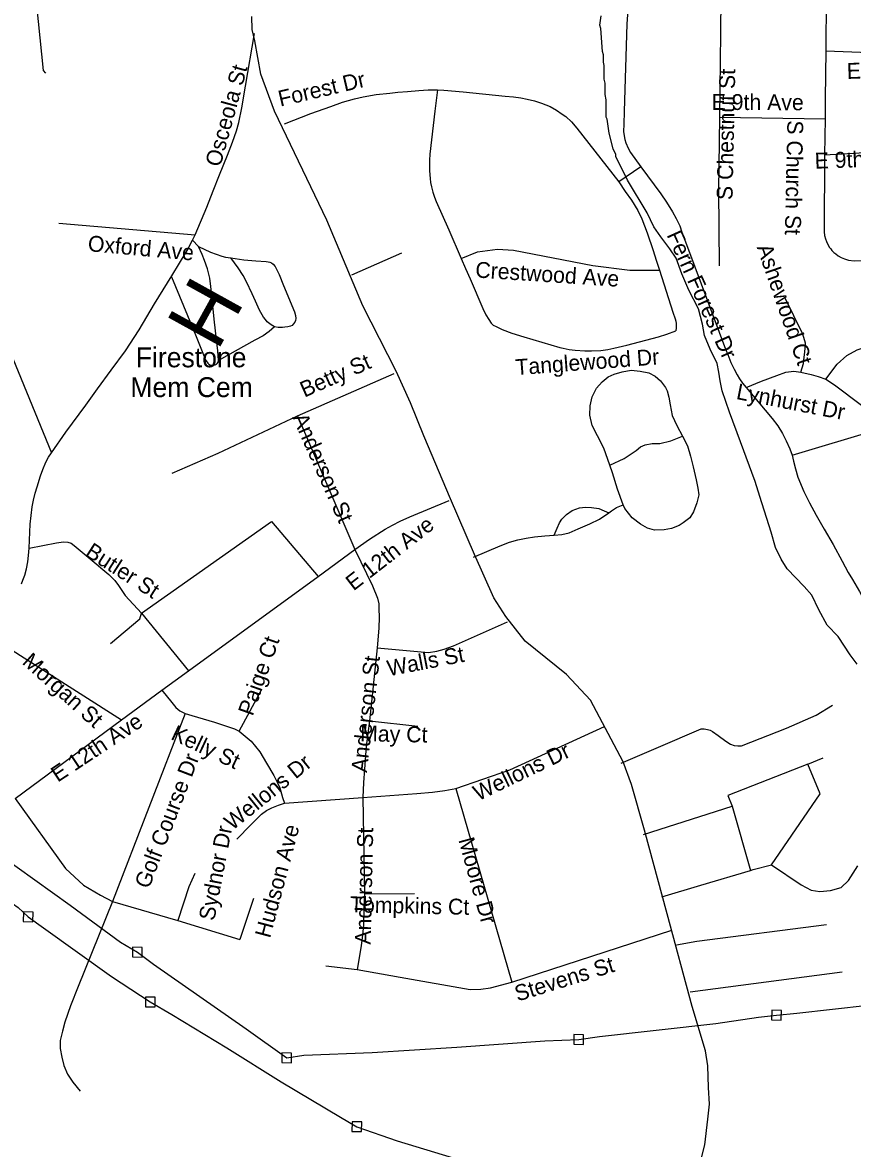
# Model space of a CAD drawing. Extents: x 1268485 to 1426702, y 514839 to 616766.
# Drawn here: x 1349305 to 1352734, y 549246 to 553894 of the extents above; entities that cross this region are included whole.
import ezdxf

# ---------------------------------------------------------------- set-up
doc = ezdxf.new("R2010")
doc.units = 0
for name, color, linetype in [('Old_Level_10', 7, 'Continuous'), ('Old_Level_22', 7, 'Continuous'), ('Old_Level_29', 7, 'Continuous'), ('Old_Level_35', 7, 'Continuous'), ('Old_Level_56', 7, 'Continuous'), ('Old_Level_62', 7, 'Continuous')]:
    doc.layers.add(name, color=color, linetype=linetype)

msp = doc.modelspace()

# ---------------------------------------------------------------- linework, layer by layer
at = {"layer": 'Old_Level_22'}
msp.add_line((1350044.047, 552450.01), (1350044.047, 552450.01), dxfattribs=at)
at = {"layer": 'Old_Level_29'}
msp.add_lwpolyline([(1352076.266, 549074.626), (1352123.725, 549260.248), (1352136.669, 549366.009), (1352143.14, 549428.602), (1352138.826, 549497.671), (1352136.669, 549586.165), (1352125.883, 549648.758), (1352071.952, 549831.79), (1351968.405, 550213.825), (1351874.867, 550559.457), (1351820.07, 550748.285), (1351786.496, 550842.389), (1351651.291, 551096.174), (1351552.058, 551201.935), (1351381.637, 551340.072), (1351301.453, 551442.205), (1351252.527, 551518.48), (1351172.288, 551697.076), (1351072.479, 551927.763), (1350962.884, 552188.215), (1350907.763, 552324.23), (1350848.994, 552454.502), (1350710.736, 552723.599), (1350561.887, 553077.575), (1350346.501, 553528.554), (1350289.197, 553680.428), (1350264.416, 553818.353), (1350253.575, 553864.845), (1350252.026, 553919.085)], dxfattribs=at)
at = {"layer": 'Old_Level_35'}
for p, q in [((1352191.665, 554180.63), (1352187.769, 553849.42)), ((1352626.786, 554153.768), (1352622.89, 553777.498)), ((1352187.769, 553849.42), (1352183.976, 553503.087)), ((1352622.89, 553777.498), (1353005.107, 553760.838)), ((1352183.976, 553503.087), (1352180.08, 553201.866)), ((1352183.976, 553503.087), (1352620.224, 553496.269)), ((1352620.224, 553496.269), (1352618.379, 553348.17)), ((1351859.173, 553298.394), (1351768.335, 553236.263)), ((1352180.08, 553201.866), (1352182.233, 552889.674)), ((1349455.758, 553065.609), (1350018.626, 553017.319)), ((1350666.078, 552851.688), (1350871.643, 552942.833)), ((1350440.521, 552269.75), (1350840.782, 552444.916)), ((1350113.463, 552116.012), (1350440.521, 552269.75)), ((1350440.521, 552269.75), (1350677.458, 551718.262)), ((1352483.66, 552107.503), (1352856.752, 552219.82)), ((1349425.205, 552117.14), (1349484.875, 552203.365)), ((1349923.892, 552032.915), (1350113.463, 552116.012)), ((1350526.232, 551607.021), (1350677.458, 551718.262)), ((1349990.841, 551216.962), (1350526.232, 551607.021)), ((1349796.452, 551454.975), (1349990.841, 551216.962)), ((1349151.666, 551373.211), (1349714.226, 551015.549)), ((1350770.244, 551312.311), (1350738.461, 551010.525)), ((1349881.241, 551138.272), (1349990.841, 551216.962)), ((1349714.226, 551015.549), (1349881.241, 551138.272)), ((1350200.712, 550968.233), (1350290.628, 551136.069)), ((1349275.415, 550690.08), (1349714.226, 551015.549)), ((1349977.615, 551041.129), (1349677.624, 550265.776)), ((1350738.461, 551010.525), (1350938.387, 550989.61)), ((1352549.276, 550832.181), (1352612.125, 550857.71)), ((1351095.047, 550731.706), (1351326.551, 549931.695)), ((1350386.797, 550671.369), (1350710.369, 550693.925)), ((1350710.369, 550693.925), (1350717.341, 550296.944)), ((1351870.144, 550541.93), (1352236.264, 550658.707)), ((1352236.264, 550658.707), (1352312.133, 550393.575)), ((1349677.624, 550265.776), (1349946.345, 550187.087)), ((1350259.46, 550278.233), (1350202.865, 550108.501)), ((1350717.341, 550296.944), (1350924.033, 550298.482)), ((1349946.345, 550187.087), (1350202.865, 550108.501)), ((1351326.551, 549931.695), (1351987.228, 550147.205)), ((1350558.733, 549999.362), (1350687.711, 549984.649)), ((1352063.508, 549892.991), (1352691.275, 549974.602))]:
    msp.add_line(p, q, dxfattribs=at)
for points in [[(1351862.249, 554215.489), (1351851.484, 554169.557), (1351816.83, 554007.566), (1351810.884, 553972.041), (1351804.835, 553926.212), (1351801.759, 553887.867), (1351790.173, 553526.001), (1351788.533, 553474.226), (1351788.02, 553444.186), (1351790.583, 553426.295), (1351793.454, 553411.275), (1351797.453, 553396.768), (1351807.09, 553374.57), (1351816.83, 553356.731), (1351859.173, 553298.394)], [(1349362.459, 553966.043), (1349391.269, 553695.887), (1349399.676, 553684.609)], [(1350151.5, 553346.427), (1350172.825, 553400.202), (1350188.512, 553446.083), (1350199.277, 553480.992), (1350211.375, 553542.2), (1350226.754, 553630.886), (1350264.176, 553847.985)], [(1352622.89, 553777.498), (1352620.839, 553580.392), (1352620.224, 553496.269)], [(1350387.207, 553475.559), (1350495.782, 553517.646), (1350578.418, 553546.609), (1350627.118, 553564.603), (1350675.92, 553578.854), (1350712.625, 553587.004), (1350766.656, 553596.642), (1350822.533, 553602.23), (1350855.546, 553605.664), (1350896.044, 553609.15), (1350942.386, 553613.046), (1350980.218, 553615.814), (1351018.87, 553616.634)], [(1351018.87, 553616.634), (1351008.72, 553527.693), (1350994.264, 553409.737), (1350987.292, 553350.682), (1350985.959, 553325.102), (1350985.754, 553281.426), (1350988.625, 553250.514), (1350990.778, 553233.392), (1350994.674, 553214.835), (1351000.21, 553193.817), (1351007.387, 553172.799), (1351014.461, 553155.319), (1351065.827, 553038.234), (1351117.295, 552920.124)], [(1351018.87, 553616.634), (1351045.014, 553615.148), (1351125.087, 553608.227), (1351298.253, 553589.875), (1351333.112, 553586.441), (1351363.152, 553582.545), (1351389.092, 553577.316), (1351419.747, 553570.242), (1351449.582, 553561.322), (1351467.524, 553554.709), (1351484.646, 553546.712), (1351511.098, 553531.435), (1351534.371, 553515.851), (1351549.237, 553505.189), (1351572.511, 553483.71), (1351595.579, 553458.334), (1351768.335, 553236.263)], [(1352618.379, 553348.17), (1353191.294, 553381.235), (1353218.259, 553383.49), (1353238.251, 553386.976), (1353253.528, 553392.102), (1353267.471, 553398.101), (1353276.596, 553404.303)], [(1350018.626, 553017.319), (1350066.403, 553132.251), (1350092.752, 553198.687), (1350119.101, 553265.175), (1350151.5, 553346.427)], [(1352618.379, 553348.17), (1352616.533, 553029.212), (1352618.174, 553014.704), (1352621.352, 553000.863), (1352625.658, 552989.739), (1352631.502, 552976.924), (1352639.089, 552965.133), (1352643.395, 552959.237), (1352648.829, 552952.368), (1352656.108, 552944.833)], [(1351859.173, 553298.394), (1351941.912, 553186.999), (1351965.903, 553152.191), (1351990.407, 553112.463), (1352005.273, 553084.729), (1352020.139, 553054.074), (1352029.264, 553028.802), (1352039.209, 552999.428), (1352081.86, 552885.214)], [(1351768.335, 553236.263), (1351794.992, 553196.073), (1351820.214, 553161.06), (1351846.768, 553117.897), (1351863.787, 553083.396), (1351885.42, 553026.289), (1351910.539, 552952.881), (1351922.74, 552913.203), (1351936.581, 552871.629)], [(1349484.875, 552203.365), (1349566.999, 552314.503), (1349614.673, 552381.708), (1349671.473, 552459.167), (1349731.143, 552538.06), (1349787.225, 552625.003), (1349851.098, 552731.937), (1349922.251, 552848.202), (1349984.997, 552952.163), (1350007.143, 552994.866), (1350018.626, 553017.319)], [(1350007.143, 552994.866), (1350007.143, 552994.866), (1350031.544, 552969.182)], [(1350031.544, 552969.182), (1350081.269, 552945.961), (1350129.252, 552928.736), (1350144.22, 552924.891), (1350166.366, 552921.815)], [(1350114.795, 552498.998), (1350111.515, 552538.625), (1350098.289, 552657.247), (1350083.217, 552803.398), (1350078.706, 552838.564), (1350074.4, 552855.584), (1350068.966, 552877.012), (1350057.381, 552911.512), (1350047.641, 552935.913), (1350031.544, 552969.182)], [(1351117.295, 552920.124), (1351184.757, 552947.139), (1351267.393, 552957.7), (1351333.42, 552954.163), (1351661.606, 552890.802), (1351813.857, 552871.168), (1351936.581, 552871.629)], [(1348939.232, 552934.016), (1349002.9, 552899.927), (1349055.906, 552864.913), (1349088.1, 552832.618), (1349127.675, 552784.175), (1349160.791, 552737.576), (1349191.241, 552690.004), (1349218.615, 552621.312), (1349425.205, 552117.14)], [(1350166.366, 552921.815), (1350218.859, 552914.434), (1350268.789, 552910.538), (1350311.235, 552907.462), (1350320.36, 552906.078), (1350326.204, 552904.643), (1350333.586, 552901.875), (1350340.25, 552895.928), (1350349.272, 552886.188), (1350365.779, 552853.38), (1350383.926, 552807.704), (1350428.525, 552699.796), (1350433.036, 552684.827), (1350433.651, 552672.267), (1350433.036, 552664.27), (1350430.165, 552656.17), (1350423.911, 552648.481), (1350418.58, 552643.611), (1350411.711, 552639.818), (1350401.663, 552637.767), (1350389.36, 552635.614), (1350379.62, 552634.537), (1350371.213, 552634.23), (1350361.883, 552634.537), (1350346.607, 552637.255)], [(1350346.607, 552637.255), (1350332.253, 552645.815), (1350316.156, 552658.631), (1350308.467, 552667.397), (1350301.085, 552676.83), (1350284.784, 552706.818), (1350267.354, 552744.189), (1350254.128, 552774.485), (1350230.752, 552822.98), (1350216.091, 552848.817), (1350195.893, 552881.062), (1350166.366, 552921.815)], [(1351117.295, 552920.124), (1351135.032, 552879.011), (1351154.204, 552835.233), (1351206.903, 552713.688), (1351219.616, 552687.236), (1351232.022, 552667.397), (1351241.659, 552652.839), (1351249.246, 552644.893)], [(1352656.108, 552944.833), (1352664.003, 552938.63), (1352674.871, 552931.043), (1352686.661, 552923.815), (1352700.4, 552917.612), (1352717.111, 552912.383), (1352740.795, 552909.769), (1352888.227, 552911.358), (1353026.022, 552917.304), (1353060.163, 552921.2), (1353095.227, 552921.815), (1353476.214, 552926.481)], [(1351936.581, 552871.629), (1351992.047, 552697.643), (1352001.377, 552670.576), (1352003.838, 552660.631), (1352005.17, 552650.942), (1352005.376, 552639.92), (1352005.17, 552633), (1352004.35, 552621.671)], [(1352081.86, 552885.214), (1352209.402, 552545.699), (1352218.015, 552522.887), (1352230.83, 552490.181), (1352244.159, 552462.858), (1352257.795, 552438.867), (1352267.33, 552422.668), (1352279.325, 552404.521), (1352295.012, 552387.501)], [(1349920.201, 552844.255), (1350019.139, 552604.19), (1350058.509, 552508.635), (1350064.045, 552497.102), (1350070.402, 552487.002), (1350074.913, 552482.799), (1350082.295, 552479.98), (1350091.214, 552479.313), (1350100.954, 552480.698), (1350105.876, 552482.799), (1350108.951, 552485.567), (1350113.257, 552491.206), (1350114.795, 552498.998)], [(1352519.646, 552450.811), (1352530.514, 552486.234), (1352534.205, 552512.173), (1352536.871, 552533.088), (1352540.049, 552569.69), (1352528.771, 552607.983), (1352454.645, 552758.441)], [(1350346.607, 552637.255), (1350323.846, 552617.826), (1350299.137, 552601.063), (1350264.893, 552582.916), (1350114.795, 552498.998)], [(1351249.246, 552644.893), (1351261.857, 552639.254), (1351286.258, 552626.233), (1351326.551, 552610.854), (1351376.378, 552595.732), (1351525.144, 552552.876), (1351538.574, 552548.98), (1351563.283, 552544.417), (1351588.095, 552541.649), (1351628.592, 552538.368), (1351655.249, 552537.958), (1351694.619, 552539.958), (1351723.121, 552544.007), (1351747.625, 552548.826), (1351801.656, 552562.359), (1351931.762, 552595.988), (1351967.133, 552606.702), (1352004.35, 552621.671)], [(1352623.608, 552421.95), (1352670.462, 552483.056), (1352709.627, 552519.452), (1352752.483, 552542.879), (1352786.111, 552553.799), (1352821.175, 552553.952), (1352856.752, 552550.518), (1352891.406, 552542.931), (1352922.471, 552529.038), (1352950.461, 552508.072), (1352992.701, 552454.861), (1353018.538, 552357.666), (1353040.376, 552293.177), (1353118.706, 552296.253)], [(1351731.118, 552066.441), (1351706.41, 552137.081), (1351679.958, 552188.191), (1351658.735, 552230.585), (1351648.277, 552272.928), (1351650.02, 552311.735), (1351658.735, 552348.797), (1351676.369, 552384.118), (1351699.335, 552410.57), (1351724.147, 552431.741), (1351748.753, 552442.301), (1351782.381, 552451.118), (1351819.393, 552458.193), (1351856.405, 552454.707), (1351891.777, 552447.632), (1351918.228, 552433.484), (1351941.092, 552414.106), (1351960.469, 552387.604), (1351967.646, 552373.506), (1351974.618, 552347.054), (1351980.052, 552315.271), (1351988.766, 552271.134), (1352008.246, 552230.585), (1352031.11, 552186.448)], [(1352295.012, 552387.501), (1352357.86, 552413.543), (1352421.529, 552437.175), (1352458.746, 552449.94), (1352490.631, 552454.451), (1352519.646, 552450.811)], [(1352519.646, 552450.811), (1352562.912, 552441.276), (1352592.337, 552433.125), (1352623.608, 552421.95)], [(1352623.608, 552421.95), (1352658.774, 552398.112), (1352771.04, 552314.4), (1352856.752, 552219.82)], [(1352295.012, 552387.501), (1352314.902, 552362.228), (1352401.844, 552259.549), (1352425.117, 552228.944), (1352444.084, 552197.879), (1352458.951, 552167.275), (1352474.33, 552134.57), (1352483.66, 552107.503)], [(1351731.118, 552066.441), (1351791.096, 552094.687), (1351840.514, 552126.418), (1351858.251, 552142.31), (1351877.628, 552151.127), (1351905.925, 552156.459), (1351937.606, 552156.459), (1351983.538, 552167.07), (1352031.11, 552186.448)], [(1352031.11, 552186.448), (1352052.332, 552145.898), (1352064.636, 552103.504), (1352075.298, 552059.366), (1352087.601, 552006.463), (1352094.676, 551971.194), (1352098.264, 551944.691), (1352091.087, 551911.165), (1352077.041, 551874.102), (1352061.15, 551849.393), (1352034.595, 551828.17), (1352016.961, 551817.61), (1351985.28, 551805.256), (1351955.24, 551799.975), (1351916.383, 551798.182), (1351886.343, 551807.05), (1351858.251, 551822.941), (1351822.879, 551849.393), (1351792.839, 551888.2), (1351785.867, 551902.296)], [(1349333.137, 551724.363), (1349337.033, 551823.506), (1349341.339, 551859.338), (1349345.337, 551894.607), (1349350.771, 551922.084), (1349358.153, 551950.484), (1349365.74, 551977.243), (1349380.094, 552023.124), (1349389.526, 552048.601), (1349401.727, 552079.513), (1349412.492, 552099.146), (1349425.205, 552117.14)], [(1351785.867, 551902.296), (1351762.901, 551967.606), (1351741.781, 552034.709), (1351731.118, 552066.441)], [(1352483.66, 552107.503), (1352490.119, 552083.512), (1352498.013, 552051.677), (1352508.163, 552016.305), (1352532.154, 551957.558), (1352556.145, 551910.755)], [(1350677.458, 551718.262), (1350738.769, 551760.76), (1350802.745, 551802.436), (1350833.298, 551819.455), (1350864.978, 551834.732), (1350905.476, 551852.931), (1351067.467, 551920.854)], [(1351501.768, 551777.061), (1351514.173, 551807.05), (1351522.888, 551828.17), (1351533.551, 551844.113), (1351552.826, 551863.491), (1351575.894, 551879.382), (1351605.832, 551889.993), (1351630.54, 551893.479), (1351655.249, 551891.736), (1351685.289, 551888.2), (1351708.255, 551877.639), (1351726.505, 551869.693)], [(1351726.505, 551869.693), (1351738.295, 551877.639), (1351759.416, 551891.736), (1351785.867, 551902.296)], [(1352556.145, 551910.755), (1352583.725, 551859.8), (1352616.123, 551801.616), (1352653.238, 551738.665), (1352690.967, 551669.665), (1352716.291, 551623.477), (1352733.618, 551594.103), (1352762.325, 551544.942), (1352783.958, 551504.188), (1352815.741, 551451.439), (1352844.654, 551404.635), (1352868.03, 551365.06), (1352900.325, 551314.054), (1352926.162, 551275.709), (1352955.484, 551226.496), (1352984.909, 551172.568), (1353009.003, 551119.869)], [(1349796.452, 551454.975), (1350333.791, 551833.707), (1350526.232, 551607.021)], [(1351501.768, 551777.061), (1351533.551, 551780.547), (1351563.488, 551787.621), (1351600.5, 551803.513), (1351648.277, 551824.684), (1351688.775, 551844.113), (1351726.505, 551869.693)], [(1349333.137, 551724.363), (1349446.018, 551745.996), (1349474.52, 551750.199), (1349491.95, 551749.123), (1349505.791, 551744.356), (1349519.017, 551734.308), (1349609.957, 551659.772), (1349636.921, 551636.446), (1349662.348, 551614.763), (1349686.134, 551590.464), (1349702.025, 551569.805), (1349728.99, 551529.051), (1349796.452, 551454.975)], [(1351168.763, 551686.121), (1351277.646, 551732.923), (1351316.401, 551748.815), (1351351.772, 551757.632), (1351385.298, 551764.707), (1351420.464, 551769.987), (1351462.91, 551775.267), (1351501.768, 551777.061)], [(1349301.251, 551576.264), (1349306.583, 551591.438), (1349314.887, 551612.558), (1349322.269, 551638.087), (1349327.6, 551668.024), (1349330.676, 551692.99), (1349333.137, 551724.363)], [(1350677.458, 551718.262), (1350751.38, 551567.806), (1350771.167, 551517.26), (1350776.396, 551493.935), (1350776.396, 551473.635), (1350778.857, 551439.084), (1350777.626, 551393.562), (1350770.244, 551312.311)], [(1349669.217, 551330.201), (1349790.403, 551431.754), (1349796.452, 551454.975)], [(1350770.244, 551312.311), (1350982.883, 551292.831), (1351016.922, 551298.675), (1351046.449, 551306.672), (1351085.717, 551321.128), (1351309.019, 551419.861)], [(1349881.241, 551138.272), (1349921.534, 551086.548), (1349938.656, 551066.709), (1349955.367, 551052.817), (1349977.615, 551041.129)], [(1351778.383, 550836.641), (1351932.377, 550901.95), (1352108.209, 550977.819), (1352120.922, 550977.819), (1352134.866, 550975.308), (1352146.246, 550972.745), (1352155.166, 550967.669), (1352179.157, 550949.984), (1352210.735, 550927.274), (1352229.703, 550914.561), (1352244.876, 550909.486), (1352260.153, 550908.256), (1352275.224, 550908.256), (1352461.206, 550980.382), (1352584.033, 551034.773), (1352650.982, 551075.271)], [(1349977.615, 551041.129), (1350004.477, 551032.62), (1350098.596, 551005.245), (1350181.232, 550978.434), (1350200.712, 550968.233)], [(1350738.461, 551010.525), (1350725.338, 550907.128), (1350717.341, 550811.009), (1350713.342, 550756.568), (1350710.369, 550693.925)], [(1350200.712, 550968.233), (1350250.027, 550927.325), (1350284.886, 550883.7), (1350313.081, 550836.743), (1350343.121, 550784.763), (1350357.372, 550758.516), (1350367.727, 550733.859), (1350379.825, 550693.925), (1350386.797, 550671.369)], [(1351095.047, 550731.706), (1351317.733, 550808.395), (1351708.768, 550988.328)], [(1352549.276, 550832.181), (1352219.245, 550702.947), (1352236.264, 550658.707)], [(1352399.486, 550417.207), (1352600.232, 550709.765), (1352549.276, 550832.181)], [(1350710.369, 550693.925), (1350934.594, 550711.456), (1350998.16, 550716.378), (1351050.14, 550722.939), (1351095.047, 550731.706)], [(1349275.415, 550690.08), (1349483.235, 550401.213), (1349557.156, 550332.11), (1349627.489, 550291.612), (1349677.624, 550265.776)], [(1350190.972, 550522.143), (1350248.489, 550582.325), (1350292.883, 550625.489), (1350313.081, 550640.816), (1350335.534, 550652.299), (1350362.908, 550662.757), (1350386.797, 550671.369)], [(1351946.628, 550284.948), (1352106.979, 550332.213), (1352312.133, 550393.575)], [(1352312.133, 550393.575), (1352323.001, 550396.804), (1352399.486, 550417.207)], [(1352399.486, 550417.207), (1352522.004, 550333.853), (1352562.912, 550311.759), (1352598.489, 550306.684), (1352642.78, 550310.067), (1352686.969, 550323.703), (1352717.624, 550352.564), (1352755.046, 550412.132)], [(1350017.601, 550381.118), (1349992.584, 550325.651), (1349946.345, 550187.087)], [(1349677.624, 550265.776), (1349535.011, 549913.804), (1349503.33, 549833.936), (1349480.262, 549767.602), (1349471.034, 549730.231), (1349461.089, 549691.015), (1349460.577, 549658.566), (1349467.548, 549623.194), (1349475.853, 549588.796), (1349490.617, 549552.451), (1349513.583, 549519.54), (1349543.52, 549482.067)], [(1350717.341, 550296.944), (1350715.7, 550238.453), (1350714.163, 550167.197), (1350710.164, 550127.93), (1350704.525, 550082.306), (1350687.711, 549984.649)], [(1352005.888, 550086.509), (1352091.087, 550101.478), (1352626.581, 550169.811)], [(1350687.711, 549984.649), (1350864.773, 549953.379), (1351153.794, 549902.116), (1351197.88, 549903.705), (1351238.583, 549908.524), (1351326.551, 549931.695)]]:
    msp.add_lwpolyline(points, dxfattribs=at)
at = {"layer": 'Old_Level_56'}
for points in [[(1348715.218, 550783.694), (1348841.29, 550694.914), (1348923.923, 550635.022), (1348985.278, 550601.571), (1349208.305, 550458.613), (1349501.844, 550250.005), (1349710.669, 550097.329), (1349779.667, 550055.92), (1349846.701, 550006.347), (1350228.917, 549739.926), (1350396.384, 549620.098), (1350466.625, 549630.489), (1350749.199, 549642.408), (1351099.809, 549664.561), (1351462.505, 549690.673), (1351602.671, 549695.654), (1351688.956, 549707.723), (1352168.455, 549761.097), (1352345.067, 549787.355), (1352419.269, 549795.665), (1352503.472, 549803.774), (1352798.485, 549837.252)], [(1348772.91, 550588.239), (1348796.509, 550567.754), (1349098.33, 550372.986), (1349287.556, 550240.714), (1349328.594, 550201.869), (1349391.707, 550156.377), (1349673.41, 549956.211), (1349833.158, 549850.545), (1349922.152, 549798.529), (1350149.301, 549661.491), (1350374.168, 549520.498), (1350619.155, 549375.097), (1350686.39, 549335.525), (1350853.106, 549277.741), (1351391.859, 549113.819), (1351669.977, 549023.779), (1351709.613, 549004.772), (1351832.732, 548968.076), (1351906.334, 548946.584), (1352075.208, 548886.756), (1352291.725, 548817.966), (1352540.164, 548744.53), (1352706.997, 548682.743), (1352786.516, 548656.93)], [(1349308.189, 550182.27), (1349348.192, 550181.465), (1349348.997, 550221.468), (1349308.995, 550222.274), (1349308.189, 550182.27)], [(1349759.263, 550036.321), (1349799.266, 550035.515), (1349800.072, 550075.519), (1349760.068, 550076.324), (1349759.263, 550036.321)], [(1349812.754, 549830.946), (1349852.757, 549830.141), (1349853.562, 549870.143), (1349813.559, 549870.949), (1349812.754, 549830.946)], [(1352398.865, 549776.066), (1352438.868, 549775.261), (1352439.673, 549815.263), (1352399.67, 549816.07), (1352398.865, 549776.066)], [(1351582.268, 549676.055), (1351622.27, 549675.25), (1351623.076, 549715.253), (1351583.073, 549716.058), (1351582.268, 549676.055)], [(1350375.979, 549600.499), (1350415.982, 549599.694), (1350416.788, 549639.697), (1350376.785, 549640.502), (1350375.979, 549600.499)], [(1350665.987, 549315.926), (1350705.989, 549315.121), (1350706.795, 549355.124), (1350666.792, 549355.929), (1350665.987, 549315.926)]]:
    msp.add_lwpolyline(points, dxfattribs=at)
at = {"layer": 'Old_Level_62'}
for points in [[(1351912.589, 553050.896), (1351885.318, 553108.31), (1351803.604, 553242.619), (1351756.34, 553340.327), (1351756.34, 553348.375), (1351744.447, 553372.827), (1351728.453, 553437.676), (1351720.251, 553494.321), (1351716.252, 553502.523), (1351716.15, 553575.061), (1351712.151, 553597.309), (1351712.151, 553643.65), (1351708.255, 553659.85), (1351708.358, 553716.187), (1351704.462, 553730.387), (1351704.667, 553760.53), (1351700.771, 553774.73), (1351694.209, 553869.105), (1351690.518, 553883.202), (1351695.439, 553921.086)], [(1352753.406, 551245.054), (1352724.186, 551284.167), (1352673.845, 551359.063), (1352628.836, 551405.917), (1352594.183, 551468.971), (1352565.578, 551529.461), (1352534.307, 551566.216), (1352463.872, 551638.189), (1352438.651, 551678.892), (1352415.787, 551726.977), (1352397.128, 551789.723), (1352350.376, 551936.745), (1352331.716, 551999.44), (1352271.328, 552162.354), (1352226.012, 552285.539), (1352195.869, 552373.916), (1352186.847, 552414.312), (1352181.618, 552450.555), (1352174.338, 552486.797), (1352145.631, 552545.647), (1352122.87, 552601.883), (1352113.848, 552648.02), (1352097.341, 552712.355), (1352057.049, 552789.506), (1352028.444, 552856.558), (1352005.786, 552920.995), (1351978.719, 552959.289), (1351941.707, 553008.45), (1351912.589, 553050.896)]]:
    msp.add_lwpolyline(points, dxfattribs=at)

# ---------------------------------------------------------------- texts
at = {"layer": 'Old_Level_10'}
for s, height, rotation, p in [('Osceola St', 65.6167, 74.725792, (1350122.146, 553294.481)), ('S Chestnut St', 65.61666, 88.747558, (1352237.765, 553160.479)), ('E 8th Ave', 65.6167, 2.127247, (1352710.982, 553660.745)), ('Forest Dr', 65.6167, 13.138753, (1350370.006, 553546.447)), ('E 9th Ave', 65.6167, 359.745419, (1352151.594, 553533.218)), ('S Church St', 65.61666, 268.743339, (1352464.612, 553490.53)), ('E 9th Ave', 65.6167, 2.071286, (1352578.339, 553290.195)), ('Oxford Ave', 65.6167, 354.868378, (1349573.172, 552950.285)), ('Fern Forest Dr', 65.61666, 294.344519, (1351964.731, 553017.309)), ('Ashewood Ct', 65.61666, 289.171186, (1352337.135, 552966.43)), ('Crestwood Ave', 65.61666, 356.278186, (1351174.057, 552841.582)), ('Tanglewood Dr', 65.61666, 4.344164, (1351343.798, 552437.728)), ('Betty St', 65.6167, 23.864325, (1350469.673, 552344.849)), ('Lynhurst Dr', 65.61666, 348.869478, (1352250.287, 552340.152)), ('Anderson St', 65.61666, 293.860061, (1350418.614, 552263.752)), ('E 12th Ave', 65.6167, 37.843947, (1350672.527, 551545.274)), ('Butler St', 65.6167, 327.380525, (1349559.929, 551694.757)), ('Paige Ct', 65.6167, 70.576781, (1350255.701, 551027.903)), ('Morgan St', 65.6167, 318.032019, (1349300.361, 551249.056)), ('Anderson St', 65.61666, 83.53665, (1350727.63, 550795.47)), ('Walls St', 65.6167, 10.885503, (1350818.114, 551194.756)), ('E 12th Ave', 65.6167, 33.601467, (1349450.874, 550755.427)), ('Kelly St', 65.6167, 334.838219, (1349913.96, 550936.774)), ('May Ct', 65.6167, 358.744947, (1350699.387, 550927.179)), ('Wellons Dr', 65.6167, 25.730697, (1351187.336, 550678.773)), ('Golf Course Dr', 65.61666, 69.027586, (1349827.395, 550314.225)), ('Wellons Dr', 65.6167, 39.047789, (1350172.014, 550556.276)), ('Sydnor Dr', 65.6167, 79.117644, (1350097.276, 550183.107)), ('Hudson Ave', 65.6167, 75.165983, (1350327.549, 550111.091)), ('Anderson St', 65.61666, 88.744811, (1350743.544, 550086.68)), ('Moore Dr', 65.6167, 285.383611, (1351105.281, 550520.133)), ('Tompkins Ct', 65.61666, 358.744919, (1350657.372, 550220.885)), ('Stevens St', 65.6167, 17.134883, (1351349.82, 549851.672))]:
    msp.add_text(s, height=height, rotation=rotation, dxfattribs=at).set_placement(p)
at = {"layer": 'Old_Level_22'}
for s, height, rotation, p in [('H', 246.062, 241.079753, (1350009.451, 552860.365)), ('Firestone', 82.0208, 0.000019, (1349773.185, 552470.516)), ('Mem Cem', 82.0208, 0.000019, (1349750.773, 552347.484))]:
    msp.add_text(s, height=height, rotation=rotation, dxfattribs=at).set_placement(p)

doc.saveas('drawing.dxf')
